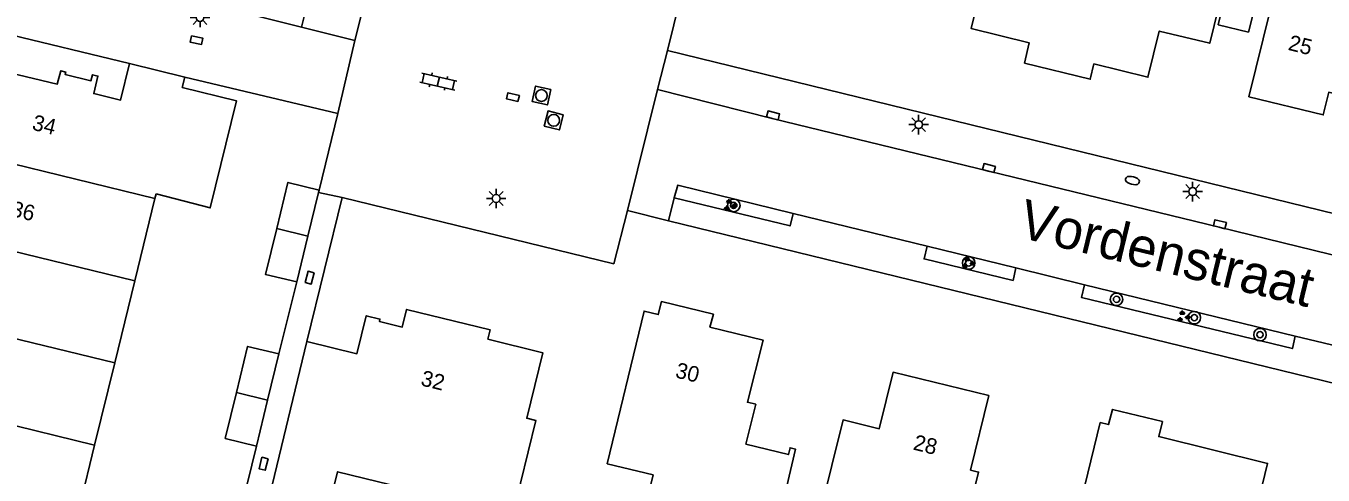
# Model space of a CAD drawing. Extents: x 125000 to 129004, y 397500 to 399008.
# Drawn here: x 126158.9 to 126241.8, y 398219.6 to 398248.3 of the extents above; entities that cross this region are included whole.
import ezdxf

# ---------------------------------------------------------------- set-up
doc = ezdxf.new("R2010")
doc.units = 0
for name, color, linetype in [('gg-afsc-erfafscheiding', 7, 'Continuous'), ('gg-afsc-hekwerk', 7, 'Continuous'), ('gg-anno-huisnummerreeks BGT', 7, 'Continuous'), ('gg-anno-openbare ruimte label', 7, 'Continuous'), ('gg-bbg-bijgebouw', 7, 'Continuous'), ('gg-bbg-gedigitaliseerde bijgebouw', 7, 'Continuous'), ('gg-bbg-hoofdgebouw', 7, 'Continuous'), ('gg-bbg-luifel en loopbrug', 7, 'Continuous'), ('gg-bbg-tussenscheiding', 7, 'Continuous'), ('gg-knt-verharding', 7, 'Continuous'), ('gg-knt-verharding nz', 7, 'Continuous'), ('gt-grn-weggrens', 7, 'Continuous'), ('gt-symb-boom', 7, 'Continuous'), ('gt-symb-brandkraan', 7, 'Continuous'), ('gt-symb-groenvak', 7, 'Continuous'), ('gt-symb-klinker verharding', 7, 'Continuous'), ('gt-symb-kolk', 7, 'Continuous'), ('gt-symb-kolk center center', 7, 'Continuous'), ('gt-symb-lichtmast', 7, 'Continuous'), ('gt-symb-rioolschacht', 7, 'Continuous')]:
    doc.layers.add(name, color=color, linetype=linetype)

# ---------------------------------------------------------------- blocks, each defined once
blk = doc.blocks.new('gt0-GRVAK')
at = {"layer": 'gt-symb-groenvak'}
for p, q in [((-0.11, 0.189), (-0.228, 0.24)), ((-0.182, 0.153), (0.088, 0.153)), ((-0.091, 0.211), (-0.156, 0.322)), ((-0.047, 0.214), (-0.047, 0.393)), ((-0.004, 0.211), (0.061, 0.322)), ((0.015, 0.189), (0.133, 0.24)), ((0.262, -0.052), (0.197, 0.059)), ((0.305, -0.049), (0.305, 0.13)), ((0.349, -0.052), (0.414, 0.059)), ((-0.245, -0.228), (-0.363, -0.177)), ((-0.318, -0.264), (-0.047, -0.264)), ((-0.226, -0.206), (-0.291, -0.095)), ((-0.183, -0.203), (-0.183, -0.024)), ((-0.139, -0.206), (-0.074, -0.095)), ((-0.12, -0.228), (-0.002, -0.177)), ((0.243, -0.074), (0.125, -0.023)), ((0.17, -0.11), (0.441, -0.11)), ((0.368, -0.074), (0.486, -0.023))]:
    blk.add_line(p, q, dxfattribs=at)
blk = doc.blocks.new('gt0-BOOM')
at = {"layer": 'gt-symb-boom'}
for radius in [0.4, 0.2]:
    blk.add_circle((0, 0), radius, dxfattribs=at)
blk = doc.blocks.new('gt0-KOLK')
at = {"layer": 'gt-symb-kolk'}
blk.add_lwpolyline([(0, 0), (0.375, 0), (0.375, 0.4), (-0.375, 0.4), (-0.375, 0), (0, 0)], dxfattribs=at)
blk = doc.blocks.new('gt0-BR')
at = {"layer": 'gt-symb-brandkraan'}
for centre, radius, start, end in [((-0.244, 0), 0.206, 107.56694, 252.43307), ((0.599, -2.664), 3, 106.89205, 107.56694), ((0, -0.691), 0.938, 73.10799, 106.89205), ((-0.599, -2.664), 3, 72.43309, 73.10799), ((0.244, 0), 0.206, 287.56695, 72.43309), ((0.599, 2.664), 3, 252.43307, 253.10797), ((0, 0.691), 0.938, 253.10797, 286.89206), ((-0.599, 2.664), 3, 286.89206, 287.56695)]:
    blk.add_arc(centre, radius, start, end, dxfattribs=at)
blk = doc.blocks.new('gt0-LMAST')
at = {"layer": 'gt-symb-lichtmast'}
for p, q in [((-0.182, 0.173), (-0.447, 0.438)), ((-0.005, 0.246), (-0.005, 0.621)), ((0.172, 0.173), (0.437, 0.438)), ((-0.255, -0.004), (-0.63, -0.004)), ((-0.182, -0.181), (-0.447, -0.446)), ((-0.005, -0.254), (-0.005, -0.629)), ((0.437, -0.446), (0.172, -0.181)), ((0.245, -0.004), (0.62, -0.004))]:
    blk.add_line(p, q, dxfattribs=at)
blk.add_circle((-0.005, -0.004), 0.25, dxfattribs=at)
blk = doc.blocks.new('gt0-KL1')
at = {"layer": 'gt-symb-klinker verharding'}
for p, q in [((-1.15, 0.3), (1.15, 0.3)), ((-1, -0.3), (-1, 0.3)), ((-0.5, 0.3), (-0.5, 0.45)), ((0, -0.3), (0, 0.3)), ((0.5, 0.3), (0.5, 0.45)), ((1, -0.3), (1, 0.3)), ((-1.15, -0.3), (1.15, -0.3)), ((-0.5, -0.45), (-0.5, -0.3)), ((0.5, -0.45), (0.5, -0.3))]:
    blk.add_line(p, q, dxfattribs=at)
blk = doc.blocks.new('gt0-KOLKCC')
at = {"layer": 'gt-symb-kolk center center'}
blk.add_lwpolyline([(-0.375, 0.2), (0.375, 0.2), (0.375, -0.2), (-0.375, -0.2)], close=True, dxfattribs=at)
blk = doc.blocks.new('gt0-RS')
at = {"layer": 'gt-symb-rioolschacht'}
blk.add_lwpolyline([(-0.5, -0.5), (0.5, -0.5), (0.5, 0.5), (-0.5, 0.5)], close=True, dxfattribs=at)
blk.add_circle((0, 0), 0.375, dxfattribs=at)

msp = doc.modelspace()

# ---------------------------------------------------------------- linework, layer by layer
at = {"layer": 'gg-afsc-erfafscheiding'}
for p, q in [((126178.843, 398242.697), (126177.655, 398237.8)), ((126176.224, 398231.93), (126175.086, 398227.331)), ((126173.654, 398221.45), (126172.528, 398216.848))]:
    msp.add_line(p, q, dxfattribs=at)
at = {"layer": 'gg-afsc-hekwerk'}
for p, q in [((126200.709, 398250.013), (126199.901, 398246.712)), ((126176.531, 398248.208), (126170.236, 398249.772)), ((126169.072, 398245.012), (126178.843, 398242.697)), ((126179.134, 398237.319), (126176.871, 398228.12))]:
    msp.add_line(p, q, dxfattribs=at)
at = {"layer": 'gg-bbg-bijgebouw'}
for p, q in [((126177.619, 398237.653), (126176.94, 398234.865)), ((126177.655, 398237.8), (126177.619, 398237.653)), ((126176.94, 398234.865), (126176.224, 398231.93)), ((126175.086, 398227.331), (126174.37, 398224.391)), ((126174.37, 398224.391), (126173.654, 398221.45))]:
    msp.add_line(p, q, dxfattribs=at)
for points in [[(126177.655, 398237.8), (126175.663, 398238.286), (126174.948, 398235.351)], [(126174.948, 398235.351), (126174.232, 398232.415), (126176.224, 398231.93)], [(126175.086, 398227.331), (126173.094, 398227.816), (126172.378, 398224.876)], [(126172.378, 398224.876), (126171.662, 398221.936), (126173.654, 398221.45)]]:
    msp.add_lwpolyline(points, dxfattribs=at)
at = {"layer": 'gg-bbg-gedigitaliseerde bijgebouw'}
msp.add_lwpolyline([(126237.017, 398247.88), (126237.851, 398251.279), (126235.908, 398251.756), (126235.075, 398248.356), (126237.017, 398247.88)], dxfattribs=at)
at = {"layer": 'gg-bbg-hoofdgebouw'}
for p, q in [((126165.551, 398245.874), (126169.072, 398245.012)), ((126169.072, 398245.012), (126168.909, 398244.346)), ((126165.888, 398232.007), (126167.172, 398237.251)), ((126167.245, 398237.549), (126167.172, 398237.251)), ((126164.604, 398226.761), (126165.888, 398232.007)), ((126176.871, 398228.12), (126173.641, 398214.806)), ((126163.32, 398221.516), (126164.604, 398226.761)), ((126162.036, 398216.271), (126163.32, 398221.516))]:
    msp.add_line(p, q, dxfattribs=at)
for points in [[(126222.703, 398245.907), (126226.9, 398244.88), (126227.139, 398245.851), (126230.585, 398245.004), (126231.312, 398247.95), (126234.53, 398247.18), (126236.493, 398255.194), (126232.936, 398256.064), (126232.568, 398254.558), (126221.529, 398257.258), (126219.293, 398248.128), (126223.007, 398247.199), (126222.703, 398245.907)], [(126239.298, 398252.984), (126244.261, 398251.765), (126244.748, 398253.747), (126247.215, 398253.141), (126247.684, 398255.054), (126251.161, 398254.201), (126249.733, 398248.383), (126246.587, 398249.149), (126245.168, 398243.325), (126242.138, 398244.043), (126241.784, 398242.595), (126237.036, 398243.757), (126239.298, 398252.984)], [(126156.907, 398245.531), (126160.933, 398244.573), (126161.162, 398245.415), (126161.475, 398245.337), (126161.436, 398245.182), (126163.083, 398244.782), (126163.175, 398245.16), (126163.535, 398245.081), (126163.261, 398243.964), (126164.98, 398243.543), (126165.551, 398245.874)], [(126168.909, 398244.346), (126172.376, 398243.505), (126170.701, 398236.659), (126167.245, 398237.549)], [(126177.387, 398213.891), (126178.833, 398219.81), (126188.091, 398217.549), (126187.901, 398216.772), (126188.678, 398216.582), (126188.867, 398217.359), (126190.022, 398217.077), (126191.49, 398223.084), (126190.917, 398223.223), (126191.939, 398227.406), (126188.438, 398228.287), (126188.581, 398228.87), (126183.239, 398230.181), (126182.962, 398229.053), (126181.506, 398229.413), (126181.542, 398229.559), (126180.668, 398229.774), (126180.068, 398227.345), (126176.871, 398228.12)], [(126206.257, 398213.431), (126205.906, 398213.513), (126206.012, 398213.952), (126198.077, 398215.868), (126198.981, 398219.611), (126196.057, 398220.318), (126198.411, 398230.066), (126199.315, 398229.847), (126199.515, 398230.673), (126202.84, 398229.868), (126202.614, 398229.047), (126206.004, 398228.217), (126205.013, 398224.253), (126205.546, 398224.12), (126204.911, 398221.58), (126207.625, 398220.902), (126207.734, 398221.338), (126208.073, 398221.253), (126206.257, 398213.431)], [(126209.679, 398217.297), (126211.981, 398216.736), (126211.677, 398215.493), (126215.883, 398214.467), (126215.106, 398211.282), (126221.224, 398209.79), (126223.095, 398217.402), (126219.41, 398218.324), (126219.768, 398219.791), (126219.263, 398219.914), (126220.422, 398224.673), (126214.309, 398226.17), (126213.424, 398222.557), (126211.122, 398223.121), (126209.679, 398217.297)], [(126225.583, 398214.913), (126230.636, 398213.654), (126230.908, 398214.721), (126233.558, 398214.078), (126232.654, 398210.386), (126239.025, 398208.873), (126240.915, 398216.612), (126237.518, 398217.445), (126238.222, 398220.338), (126231.281, 398222.053), (126231.507, 398223.014), (126228.314, 398223.791), (126228.078, 398222.819), (126227.544, 398222.949), (126225.583, 398214.913)]]:
    msp.add_lwpolyline(points, dxfattribs=at)
at = {"layer": 'gg-bbg-luifel en loopbrug'}
for q in [(126181.156, 398252.243), (126176.531, 398248.208)]:
    msp.add_line((126179.947, 398247.36), q, dxfattribs=at)
msp.add_lwpolyline([(126176.531, 398248.208), (126177.743, 398253.087), (126179.175, 398252.731)], dxfattribs=at)
at = {"layer": 'gg-bbg-tussenscheiding'}
for p, q in [((126155.134, 398240.195), (126167.172, 398237.251)), ((126174.948, 398235.351), (126176.94, 398234.865)), ((126165.888, 398232.007), (126155.668, 398234.505)), ((126164.604, 398226.761), (126152.572, 398229.703)), ((126151.302, 398224.456), (126163.32, 398221.516)), ((126172.378, 398224.876), (126174.37, 398224.391))]:
    msp.add_line(p, q, dxfattribs=at)
at = {"layer": 'gg-knt-verharding'}
for p, q in [((126179.947, 398247.36), (126178.843, 398242.697)), ((126294.58, 398223.558), (126199.901, 398246.712)), ((126179.134, 398237.319), (126177.619, 398237.653)), ((126199.979, 398235.845), (126197.348, 398236.488)), ((126292.048, 398213.354), (126199.979, 398235.845)), ((126216.492, 398234.207), (126222.144, 398232.838)), ((126226.528, 398231.745), (126239.988, 398228.479))]:
    msp.add_line(p, q, dxfattribs=at)
for points in [[(126156.907, 398245.531), (126157.437, 398247.836), (126165.551, 398245.874)], [(126200.337, 398237.311), (126200.56, 398238.108), (126207.934, 398236.313)], [(126197.348, 398236.488), (126196.468, 398233.094), (126179.134, 398237.319)], [(126207.934, 398236.313), (126207.736, 398235.508), (126200.337, 398237.311)], [(126222.144, 398232.838), (126221.973, 398232.027), (126216.286, 398233.405), (126216.492, 398234.207)], [(126239.988, 398228.479), (126239.814, 398227.671), (126226.341, 398230.948), (126226.528, 398231.745)]]:
    msp.add_lwpolyline(points, dxfattribs=at)
at = {"layer": 'gg-knt-verharding nz'}
for p, q in [((126199.269, 398244.213), (126199.901, 398246.712)), ((126200.337, 398237.311), (126199.979, 398235.845)), ((126216.492, 398234.207), (126207.934, 398236.313)), ((126226.528, 398231.745), (126222.144, 398232.838)), ((126248.449, 398226.436), (126239.988, 398228.479))]:
    msp.add_line(p, q, dxfattribs=at)
msp.add_lwpolyline([(126293.914, 398221.072), (126293.677, 398221.108), (126235.136, 398235.423), (126206.598, 398242.379), (126199.269, 398244.213)], dxfattribs=at)
at = {"layer": 'gt-grn-weggrens'}
msp.add_line((126197.348, 398236.488), (126199.269, 398244.213), dxfattribs=at)

# ---------------------------------------------------------------- block references
at = {"layer": 'gt-symb-boom'}
for p in [(126204.138, 398236.819), (126219.14, 398233.144), (126228.582, 398230.82), (126233.544, 398229.655), (126237.745, 398228.565)]:
    msp.add_blockref('gt0-BOOM', p, dxfattribs=at)
at = {"layer": 'gt-symb-brandkraan', "rotation": -14.064036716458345}
msp.add_blockref('gt0-BR', (126229.598, 398238.41), dxfattribs=at)
at = {"layer": 'gt-symb-groenvak'}
for p in [(126203.873, 398236.83), (126219.082, 398233.145), (126232.826, 398229.712)]:
    msp.add_blockref('gt0-GRVAK', p, dxfattribs=at)
at = {"layer": 'gt-symb-klinker verharding', "rotation": -12.827123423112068}
msp.add_blockref('gt0-KL1', (126185.271, 398244.727), dxfattribs=at)
at = {"layer": 'gt-symb-kolk'}
for p, rotation in [((126206.598, 398242.379), -13.702889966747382), ((126220.387, 398239.015), -13.702889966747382), ((126235.136, 398235.423), -13.772145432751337)]:
    msp.add_blockref('gt0-KOLK', p, dxfattribs=dict(at, rotation=rotation))
at = {"layer": 'gt-symb-kolk center center'}
for p, rotation in [((126169.824, 398247.374), -11.882758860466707), ((126190.036, 398243.737), 167.22875743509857), ((126177.052, 398232.206), -104.11960293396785), ((126174.11, 398220.321), -104.06403671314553)]:
    msp.add_blockref('gt0-KOLKCC', p, dxfattribs=dict(at, rotation=rotation))
at = {"layer": 'gt-symb-lichtmast'}
for p in [(126170.056, 398248.829), (126215.949, 398241.981), (126188.968, 398237.266), (126233.446, 398237.708)]:
    msp.add_blockref('gt0-LMAST', p, dxfattribs=at)
at = {"layer": 'gt-symb-rioolschacht'}
for p, rotation in [((126191.855, 398243.838), 167.22875743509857), ((126192.64, 398242.251), 165.6442150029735)]:
    msp.add_blockref('gt0-RS', p, dxfattribs=dict(at, rotation=rotation))

# ---------------------------------------------------------------- texts
at = {"layer": 'gg-anno-huisnummerreeks BGT'}
for s, rotation, p in [('25', 346.2, (126239.487, 398246.76)), ('34', 346.1, (126159.27, 398241.667)), ('36', 346.2, (126157.918, 398236.159)), ('32', 346.2, (126184.09, 398225.338)), ('30', 346.4, (126200.351, 398225.841)), ('28', 346.2, (126215.54, 398221.235))]:
    msp.add_text(s, height=1, rotation=rotation, dxfattribs=at).set_placement(p)
at = {"layer": 'gg-anno-openbare ruimte label'}
msp.add_text('Vordenstraat', height=2.5, rotation=346.4, dxfattribs=at).set_placement((126222.205, 398234.814))

doc.saveas('drawing.dxf')
